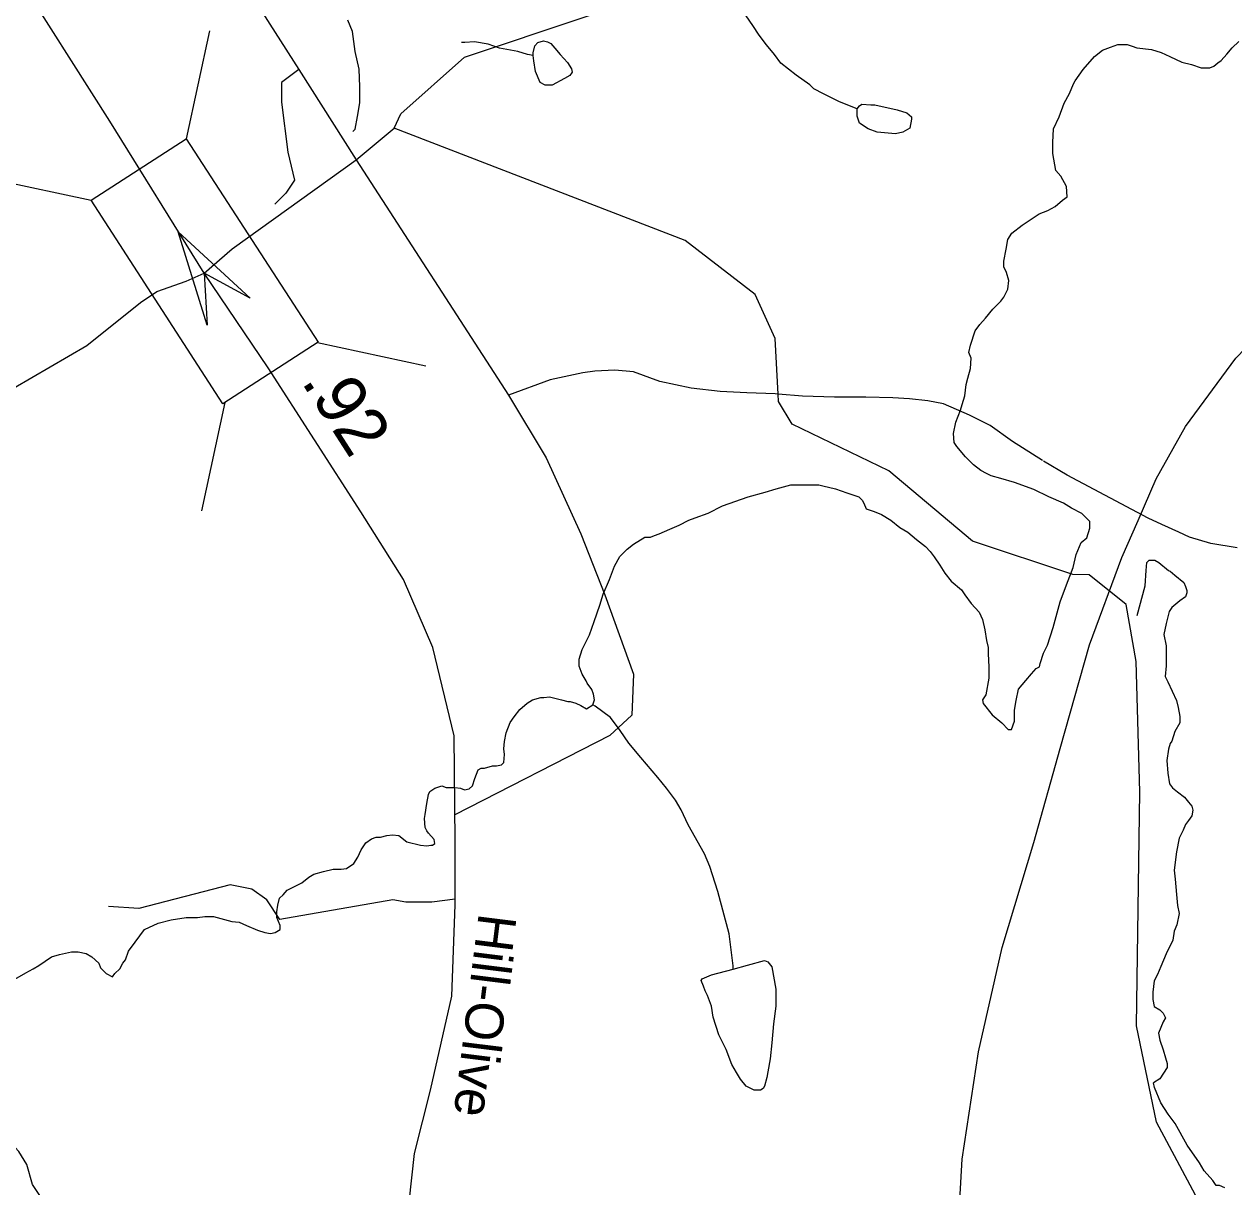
# Model space of a CAD drawing. Extents: x 2001466 to 2224147, y 644118 to 847247.
# Drawn here: x 2014651 to 2017667, y 713970 to 716870 of the extents above; entities that cross this region are included whole.
import ezdxf

# ---------------------------------------------------------------- set-up
doc = ezdxf.new("R2010")
doc.units = 0
for name, color, linetype in [('Exist Hydrographic Creek Single Shore', 7, 'Continuous'), ('Exist Hydrographic Misc Water Feature', 7, 'Continuous'), ('Exist Railroad Mainline', 7, 'Continuous'), ('Exist Road Non-System Type 51', 7, 'Continuous'), ('Exist Road Secondary Mileage Hundredths English Label', 7, 'Continuous'), ('Exist Road Secondary Structure Standard Bridge Attributed CELL', 7, 'Continuous'), ('Exist Road Secondary Structure Standard Bridge CELL', 7, 'Continuous'), ('Exist Road Secondary Type 51 Attributed', 7, 'Continuous'), ('Exist Road Secondary Type 51 Label', 7, 'Continuous')]:
    doc.layers.add(name, color=color, linetype=linetype)

msp = doc.modelspace()

# ---------------------------------------------------------------- linework, layer by layer
at = {"layer": 'Exist Hydrographic Creek Single Shore'}
msp.add_line((2015479.3, 716531), (2015574, 716610.6), dxfattribs=at)
for points in [[(2015574, 716610.6), (2015590, 716646.4), (2015749.1, 716787.6), (2016348.1, 716988.6), (2016457.2, 716996.2)], [(2013533.1, 715484.2), (2013775.1, 715518.6), (2014150.1, 715652.1), (2014349, 715802.2), (2014807.1, 716068.5), (2014940.9, 716175.9), (2014981.5, 716202.8), (2015055, 716229.1), (2015100.2, 716248.8), (2015169.8, 716309.2), (2015479.3, 716531)]]:
    msp.add_lwpolyline(points, dxfattribs=at)
at = {"layer": 'Exist Hydrographic Misc Water Feature'}
for p, q in [((2017424, 715280.2), (2017399, 715421.8)), ((2017433, 714955.2), (2017424, 715280.2)), ((2017425, 714371.3), (2017433, 714955.2))]:
    msp.add_line(p, q, dxfattribs=at)
for points in [[(2016728, 716658.4), (2016684, 716676.4), (2016644, 716696.4), (2016620, 716708.3), (2016609.9, 716718.3), (2016575.9, 716742.3), (2016538, 716772.4), (2016522, 716794.3), (2016501.9, 716818.3), (2016483.8, 716842.3), (2016467.8, 716866.3), (2016451.8, 716890.3), (2016435.8, 716914.2), (2016417.8, 716942.2), (2016407.8, 716954.3), (2016389.9, 716972.2), (2016377.8, 716984.2), (2016367.8, 716996.2), (2016361.8, 716998.2), (2016355.9, 717002.2)], [(2015470.3, 716601.7), (2015476.2, 716607.7), (2015482.1, 716639.7), (2015488.1, 716673.7), (2015488.1, 716713.7), (2015486, 716757.7), (2015476, 716801.6), (2015470.1, 716851.6), (2015458, 716879.7)], [(2015919.9, 716792), (2015919.9, 716798), (2015924, 716815.9), (2015932, 716824), (2015946, 716828), (2015956, 716826), (2015964, 716822), (2015974.1, 716809.9), (2015988, 716794), (2016006.1, 716774), (2016015.9, 716758), (2016017.9, 716750), (2016012, 716742), (2015998.1, 716734), (2015967.9, 716718), (2015950.1, 716718), (2015938, 716724), (2015925.9, 716752), (2015922, 716778), (2015919.9, 716792)], [(2015919.9, 716792), (2015906, 716793.9), (2015882, 716801.9), (2015836.1, 716809.9), (2015808, 716819.9), (2015773.9, 716825.8), (2015749.9, 716823.8), (2015741.9, 716823.8)], [(2017282.5, 715566.9), (2017286.6, 715576.9), (2017300.6, 715588.9), (2017308.3, 715612.9), (2017308.3, 715629), (2017288.5, 715648.9), (2017262.4, 715662.9), (2017242.5, 715674.9), (2017206.4, 715690.9), (2017168.5, 715708.8), (2017120.5, 715726.8), (2017086.5, 715736.8), (2017062.5, 715742.8), (2017050.4, 715748.8), (2017036.4, 715756.8), (2017018.4, 715770.7), (2016998.5, 715790.7), (2016976.4, 715816.7), (2016970.4, 715826.7), (2016968.4, 715848.7), (2016974.5, 715876.7), (2016986.2, 715906.7), (2016990.3, 715920.7), (2016996.3, 715942.7), (2016998.3, 715956.7), (2017000.4, 715970.7), (2017004.3, 715986.7), (2017010.4, 716010.7), (2017012.2, 716036.7), (2017006.3, 716050.7), (2017010.4, 716068.7), (2017022.1, 716104.7), (2017034.2, 716120.7), (2017048.1, 716136.8), (2017066.2, 716158.8), (2017086.3, 716178.7), (2017094.3, 716188.7), (2017104.1, 716208.7), (2017106.2, 716230.7), (2017100.2, 716250.7), (2017094.1, 716264.7), (2017094.1, 716278.7), (2017100, 716308.8), (2017104.1, 716332.7), (2017114.2, 716348.7), (2017140, 716368.7), (2017182, 716396.7), (2017204, 716404.8), (2017222, 716414.8), (2017240.1, 716430.8), (2017252.2, 716438.8), (2017249.9, 716464.8), (2017236, 716490.8), (2017223.9, 716504.8), (2017215.9, 716546.8), (2017215.9, 716574.8), (2017217.9, 716608.7), (2017231.9, 716638.7), (2017244, 716672.7), (2017257.9, 716696.8), (2017267.7, 716720.8), (2017271.8, 716728.7), (2017291.7, 716756.7), (2017319.8, 716788.8), (2017339.9, 716804.8), (2017359.8, 716812.8), (2017377.9, 716818.8), (2017401.8, 716818.8), (2017413.7, 716814.9), (2017425.8, 716810.9), (2017461.9, 716806.9), (2017485.9, 716798.9), (2017507.9, 716788.9), (2017537.8, 716774.9), (2017561.8, 716768.9), (2017585.8, 716760.9), (2017607.9, 716760.9), (2017617.8, 716765), (2017627.8, 716773), (2017635.8, 716779), (2017649.8, 716795), (2017663.7, 716811), (2017679.7, 716827)], [(2016728, 716658.4), (2016734, 716666.5), (2016739.9, 716670.5), (2016761.9, 716668.5), (2016771.9, 716668.5), (2016798, 716662.5), (2016809.9, 716660.5), (2016827.9, 716656.5), (2016851.9, 716648.6), (2016864, 716638.5), (2016864, 716632.5), (2016859.9, 716610.5), (2016842.1, 716600.5), (2016824, 716596.5), (2016777.9, 716600.5), (2016755.9, 716608.5), (2016734, 716622.5), (2016728, 716640.5), (2016728, 716658.4)], [(2016531.1, 715947.1), (2016524, 716086.1), (2016474, 716195.3), (2016299.1, 716330.1), (2015574, 716610.6)], [(2017266.1, 715496.7), (2017016.1, 715580.6), (2016807, 715755.4), (2016566.1, 715871.9), (2016532, 715928.4), (2016531.1, 715947.1)], [(2016069, 715172.2), (2016072.9, 715184.2), (2016070.9, 715198.2), (2016066.8, 715210.2), (2016054.9, 715226.2), (2016052.8, 715232.2), (2016042.8, 715248.2), (2016034.8, 715268.2), (2016034.8, 715286.2), (2016042.8, 715310.2), (2016052.8, 715330.2), (2016060.8, 715346.2), (2016072.7, 715380.2), (2016086.8, 715420.2), (2016094.6, 715448.2), (2016110.6, 715484.2), (2016122.7, 715518.2), (2016136.7, 715542.2), (2016154.7, 715560.2), (2016170.7, 715572.3), (2016198.6, 715590.3), (2016212.7, 715590.3), (2016222.6, 715594.3), (2016234.5, 715598.3), (2016260.7, 715610.3), (2016284.5, 715620.3), (2016308.5, 715632.3), (2016324.5, 715638.3), (2016356.5, 715650.3), (2016392.6, 715668.4), (2016456.6, 715690.4), (2016498.6, 715702.4), (2016526.5, 715710.5), (2016562.6, 715720.5), (2016590.5, 715720.5), (2016612.6, 715720.5), (2016632.5, 715720.5), (2016642.3, 715718.5), (2016674.5, 715710.6), (2016702.4, 715700.6), (2016732.6, 715690.6), (2016740.6, 715682.5), (2016744.7, 715674.6), (2016750.6, 715660.6), (2016770.5, 715654.6), (2016788.5, 715646.6), (2016812.5, 715632.6), (2016834.5, 715614.6), (2016854.6, 715602.7), (2016876.5, 715584.7), (2016898.6, 715566.7), (2016910.5, 715554.7), (2016920.6, 715540.7), (2016934.5, 715520.7), (2016946.6, 715500.7), (2016962.6, 715480.7), (2016988.5, 715458.8), (2016996.7, 715446.7), (2017012.5, 715424.8), (2017032.8, 715402.8), (2017040.7, 715384.8), (2017046.7, 715358.8), (2017050.6, 715332.8), (2017054.7, 715314.8), (2017054.7, 715298.8), (2017056.7, 715266.8), (2017056.7, 715238.8), (2017048.7, 715196.8), (2017040.7, 715184.8), (2017042.8, 715174.9), (2017064.7, 715146.8), (2017088.7, 715126.9), (2017104.7, 715110.8), (2017112.7, 715110.8), (2017120.7, 715130.9), (2017120.7, 715158.9), (2017124.8, 715182.9), (2017130.6, 715210.9), (2017148.6, 715232.8), (2017162.8, 715248.9), (2017174.6, 715262.9), (2017182.6, 715266.9), (2017184.7, 715274.9), (2017192.7, 715300.9), (2017202.7, 715320.9), (2017216.7, 715364.9), (2017234.5, 715428.9), (2017250.5, 715470.9), (2017266.5, 715514.9), (2017274.5, 715546.9), (2017282.5, 715566.9)], [(2017426.5, 715395), (2017446.5, 715469), (2017448.6, 715507), (2017450.4, 715527), (2017456.6, 715533), (2017462.3, 715533), (2017470.5, 715533), (2017480.6, 715527), (2017504.6, 715507), (2017508.5, 715505), (2017520.6, 715495.1), (2017542.5, 715477.1), (2017546.6, 715467.1), (2017550.5, 715457.1), (2017550.5, 715451.1), (2017546.6, 715441.1), (2017532.5, 715431.1), (2017512.6, 715415), (2017506.6, 715405), (2017498.6, 715375), (2017492.7, 715347.1), (2017498.6, 715319.1), (2017498.6, 715295.1), (2017498.6, 715285.1), (2017498.6, 715273.1), (2017498.6, 715269.1), (2017496.6, 715243), (2017502.7, 715229), (2017524.7, 715183.1), (2017528.6, 715165.1), (2017532.7, 715143.1), (2017532.7, 715127.1), (2017520.6, 715105.1), (2017512.8, 715081.1), (2017508.7, 715075.1), (2017504.8, 715061.1), (2017500.7, 715033.1), (2017502.7, 715001.1), (2017506.8, 714975.1), (2017514.8, 714965.1), (2017526.7, 714955.1), (2017544.8, 714941.2), (2017554.8, 714929.2), (2017562.8, 714919.2), (2017564.9, 714909.1), (2017562.8, 714895.2), (2017554.8, 714883.2), (2017546.8, 714873.2), (2017540.9, 714859.1), (2017530.8, 714839.2), (2017524.9, 714805.2), (2017518.9, 714759.2), (2017521, 714737.2), (2017524.9, 714699.2), (2017526.9, 714671.2), (2017531, 714651.2), (2017525.1, 714623.2), (2017518.9, 714607.2), (2017515, 714585.2), (2017499, 714551.2), (2017485.1, 714519.2), (2017477.1, 714499.2), (2017469.1, 714483.1), (2017465.2, 714455.2), (2017465.2, 714437.2), (2017469.1, 714419.2), (2017483, 714411.2), (2017491, 714403.2), (2017497.2, 714391.2), (2017491, 714381.2), (2017485.1, 714367.2), (2017479.2, 714353.2), (2017483, 714335.2), (2017491, 714311.2), (2017497.2, 714291.2), (2017501.1, 714277.2), (2017501.3, 714267.3), (2017483.3, 714239.2), (2017467.3, 714229.2)], [(2017399, 715421.8), (2017307.1, 715495.9), (2017266.1, 715496.7)], [(2015819, 715020.1), (2015829.1, 715020.1), (2015841, 715022.1), (2015847.1, 715028.1), (2015849, 715048.1), (2015846.9, 715062.1), (2015849, 715080.1), (2015852.9, 715102.1), (2015862.9, 715128.2), (2015873, 715142.2), (2015886.9, 715160.2), (2015905, 715176.1), (2015918.9, 715184.1), (2015939, 715190.1), (2015947, 715190.1), (2015960.9, 715192.1), (2015990.9, 715184.2), (2016006.9, 715180.1), (2016012.8, 715180.2), (2016027, 715176.2), (2016038.9, 715170.2), (2016053, 715162.2), (2016069, 715172.2)], [(2016419.2, 714512.5), (2016419.2, 714520.5), (2016409.2, 714600.5), (2016381.1, 714706.5), (2016361, 714768.5), (2016347.1, 714800.5), (2016307.1, 714872.4), (2016289, 714910.4), (2016274.9, 714934.4), (2016252.9, 714964.3), (2016231, 714990.4), (2016189, 715040.3), (2016158.8, 715076.3), (2016136.9, 715108.3), (2016112.9, 715140.3), (2016075, 715168.2), (2016069, 715172.2)], [(2014627.5, 714487.4), (2014655.4, 714503.4), (2014673.4, 714513.5), (2014687.4, 714521.5), (2014719.4, 714543.5), (2014739.4, 714549.5), (2014769.4, 714555.5), (2014785.4, 714555.6), (2014805.5, 714551.6), (2014819.4, 714543.6), (2014837.5, 714527.6), (2014841.4, 714515.6), (2014855.5, 714501.6), (2014871.5, 714493.6), (2014877.4, 714501.6), (2014889.3, 714513.6), (2014897.3, 714527.6), (2014903.5, 714535.6), (2014911.5, 714557.6), (2014927.5, 714579.6), (2014951.3, 714611.6), (2014985.3, 714627.6), (2015017.3, 714635.6), (2015055.2, 714641.7), (2015083.3, 714641.7), (2015101.4, 714643.7), (2015123.3, 714643.7), (2015169.2, 714631.8), (2015187.3, 714629.8), (2015205.3, 714621.8), (2015233.2, 714609.8), (2015251.3, 714603.7), (2015265.2, 714601.8), (2015277.3, 714603.8), (2015289.2, 714611.8), (2015289.2, 714621.8), (2015281.2, 714641.8), (2015281.2, 714655.8), (2015283.2, 714671.8), (2015287.3, 714689.8), (2015297.2, 714697.8), (2015307.2, 714709.8), (2015315.2, 714713.9), (2015343.1, 714727.9), (2015361.2, 714741.8), (2015373.1, 714749.8), (2015397.3, 714755.9), (2015421.2, 714761.9), (2015441.1, 714761.9), (2015455.1, 714763.9), (2015473.1, 714775.9), (2015483.2, 714792), (2015491.2, 714809.9), (2015503.1, 714827.9), (2015517.2, 714838), (2015529.1, 714842), (2015539.2, 714842), (2015555.1, 714846), (2015569.1, 714848), (2015585.1, 714846), (2015605.2, 714830), (2015639.2, 714822), (2015655.2, 714820), (2015665.3, 714822), (2015669.2, 714822), (2015675.1, 714826), (2015673.3, 714836), (2015659.1, 714852), (2015655, 714858), (2015651.1, 714866), (2015649.1, 714888), (2015651.1, 714898), (2015655, 714926), (2015659.1, 714948), (2015663, 714956), (2015675.1, 714964), (2015692.9, 714970), (2015703, 714966), (2015717.1, 714966.1), (2015725.1, 714966.1), (2015739.1, 714964.1), (2015749.1, 714960.1), (2015761, 714962.1), (2015769, 714970.1), (2015775, 714988.1), (2015783, 715010.1), (2015791, 715014.1), (2015799, 715014.1), (2015819, 715020.1)], [(2016419.2, 714512.5), (2016455.1, 714522.5), (2016497.2, 714534.6), (2016505.2, 714530.6), (2016515.2, 714518.6), (2016525, 714462.6), (2016525.2, 714420.6), (2016519.3, 714376.6), (2016515.2, 714328.6), (2016511.3, 714288.6), (2016505.4, 714256.6), (2016503.3, 714242.6), (2016497.4, 714220.6), (2016493.5, 714214.6), (2016487.3, 714210.6), (2016471.3, 714210.6), (2016451.4, 714220.6), (2016437.5, 714238.5), (2016427.4, 714254.5), (2016415.3, 714274.5), (2016401.2, 714312.5), (2016383.4, 714348.6), (2016369.2, 714392.5), (2016365.3, 714420.5), (2016355.3, 714446.5), (2016349.3, 714458.5), (2016345.2, 714470.5), (2016339.3, 714484.5), (2016341.3, 714488.5), (2016365.3, 714498.4), (2016419.2, 714512.5)], [(2018356.4, 713049.4), (2018084.1, 713137.3), (2017800.1, 713340), (2017692, 713539.1), (2017675, 713756), (2017475, 714130.8), (2017425, 714371.3)], [(2017623.3, 713973.3), (2017615.3, 713985.3), (2017593.4, 714009.3), (2017581.5, 714029.3), (2017551.3, 714073.2), (2017521.2, 714127.3), (2017503.3, 714151.2), (2017485.3, 714179.2), (2017469.3, 714217.2), (2017467.3, 714229.2)], [(2014723.9, 713857.6), (2014721.8, 713887.5), (2014711.8, 713915.6), (2014689.8, 713947.6), (2014671.6, 713975.5), (2014657.6, 714025.5), (2014637.7, 714057.5), (2014619.7, 714077.5), (2014599.6, 714103.5), (2014595.7, 714107.5), (2014557.6, 714149.4), (2014543.6, 714173.4)], [(2017645.4, 713967.4), (2017631.3, 713973.3), (2017623.3, 713973.3)]]:
    msp.add_lwpolyline(points, dxfattribs=at)
at = {"layer": 'Exist Railroad Mainline'}
for points in [[(2017428.6, 715631.9), (2017473.9, 715736), (2017547.3, 715866.3), (2017672.8, 716036.8), (2017826.1, 716195.3), (2017967.9, 716301.8), (2018183.3, 716420.6), (2018338.8, 716525.2), (2018540.4, 716667.9), (2018696, 716784.4), (2018861.4, 716943), (2019000.9, 717103.6), (2019122.3, 717260), (2019219.8, 717412.4), (2019305.1, 717564.7), (2019386.6, 717727), (2019477.9, 717917.2), (2019567.3, 718121.6), (2019658.5, 718353.9), (2019755.5, 718622.2), (2019862.5, 718914.6), (2019959.4, 719194.9), (2020331.8, 720230.2), (2020333.6, 720235.3)], [(2016978.4, 713834.3), (2016989.8, 714038.3), (2017030.9, 714306.5), (2017089.8, 714566.7), (2017168.9, 714828.9), (2017234.1, 715063.2), (2017307.2, 715321.5), (2017388.5, 715539.7), (2017428.6, 715631.9)]]:
    msp.add_lwpolyline(points, dxfattribs=at)
at = {"layer": 'Exist Road Non-System Type 51'}
for p, q in [((2015335.7, 716756.6), (2015479.3, 716531)), ((2015479.3, 716531), (2015858.5, 715944.4))]:
    msp.add_line(p, q, dxfattribs=at)
for points in [[(2014519.1, 717236.5), (2014884.6, 717463.4), (2015335.7, 716756.6)], [(2015335.7, 716756.6), (2015292.4, 716724.1), (2015292.4, 716675.4), (2015308.6, 716550.9), (2015324.9, 716480.6), (2015303.2, 716448.1), (2015276.2, 716421)], [(2016531.1, 715947.1), (2016524.1, 715947.7), (2016453.2, 715950.4), (2016386.6, 715953.3), (2016314, 715962), (2016236.1, 715978.2), (2016170.2, 716002.3), (2016124.3, 716006.5), (2016074.3, 716004.5), (2016044.4, 716000.1), (2015962.4, 715982.5), (2015858.5, 715944.4)], [(2015858.5, 715944.4), (2015952.5, 715787.7), (2016039.1, 715598.3), (2016098.6, 715446.7), (2016170.7, 715248.8), (2016166.5, 715145.8), (2016111.8, 715095.3), (2015724.8, 714897.7)], [(2017190.7, 715781.2), (2017115.7, 715828.5), (2017059.8, 715868.6), (2017007.9, 715894.7), (2016943.8, 715922.8), (2016904.2, 715930.6), (2016858.9, 715935.1), (2016816.9, 715937.6), (2016750, 715939.1), (2016672, 715939.3), (2016592, 715941.6), (2016531.1, 715947.1)], [(2015725.4, 714687), (2015667.6, 714679.7), (2015602.7, 714679.7), (2015570.2, 714685.2), (2015288.8, 714636.4), (2015256.4, 714685.2), (2015218.5, 714712.2), (2015164.4, 714723), (2014937.2, 714663.5), (2014861.4, 714668.9)]]:
    msp.add_lwpolyline(points, dxfattribs=at)
at = {"layer": 'Exist Road Secondary Structure Standard Bridge Attributed CELL'}
msp.add_lwpolyline([(2015107.6, 716119), (2015035.1, 716351.9), (2015214.3, 716186.4), (2015100.2, 716248.8)], close=True, dxfattribs=at)
at = {"layer": 'Exist Road Secondary Structure Standard Bridge CELL'}
for p, q in [((2015113.1, 716853.6), (2015055.3, 716583.8)), ((2014548.5, 716488.1), (2014818.3, 716430.4)), ((2015382.7, 716075.6), (2015652.5, 716017.9)), ((2015151, 715925.7), (2015093.2, 715655.8))]:
    msp.add_line(p, q, dxfattribs=at)
msp.add_lwpolyline([(2015055.3, 716583.8), (2015383.8, 716076.4), (2015146.7, 715922.9), (2014818.3, 716430.4)], close=True, dxfattribs=at)
at = {"layer": 'Exist Road Secondary Type 51 Attributed'}
for points in [[(2015100.2, 716248.8), (2014864.7, 716627.5), (2014623, 717009.1), (2014503.4, 717270.9), (2014432.4, 717521.6), (2014394.1, 717778.6), (2014384.5, 717906.4)], [(2015673.6, 713399.4), (2015637.7, 713507.9), (2015615.4, 713630.9), (2015598.6, 713817.7), (2015624.1, 714052.4), (2015664, 714210.4), (2015717.5, 714445.1), (2015725.4, 714673.4), (2015725.4, 714831.5), (2015723.1, 715094.9), (2015670.4, 715315.2), (2015597, 715484.4), (2015490.9, 715653.7), (2015259.6, 716012.9), (2015100.2, 716248.8)], [(2017675.8, 715563.2), (2017609.7, 715574.1), (2017556.6, 715590.1), (2017530.4, 715602.4), (2017487.6, 715621.5), (2017454.1, 715637.4), (2017251.5, 715744.9), (2017192.8, 715779.4)]]:
    msp.add_lwpolyline(points, dxfattribs=at)

# ---------------------------------------------------------------- texts
at = {"layer": 'Exist Road Secondary Mileage Hundredths English Label'}
msp.add_text('.92', height=125, rotation=302.7815, dxfattribs=at).set_placement((2015340.5, 715978.1))
at = {"layer": 'Exist Road Secondary Type 51 Label'}
msp.add_text('Hill-Olive', height=95, rotation=262.8887, dxfattribs=at).set_placement((2015784.9, 714654.4))

doc.saveas('drawing.dxf')
